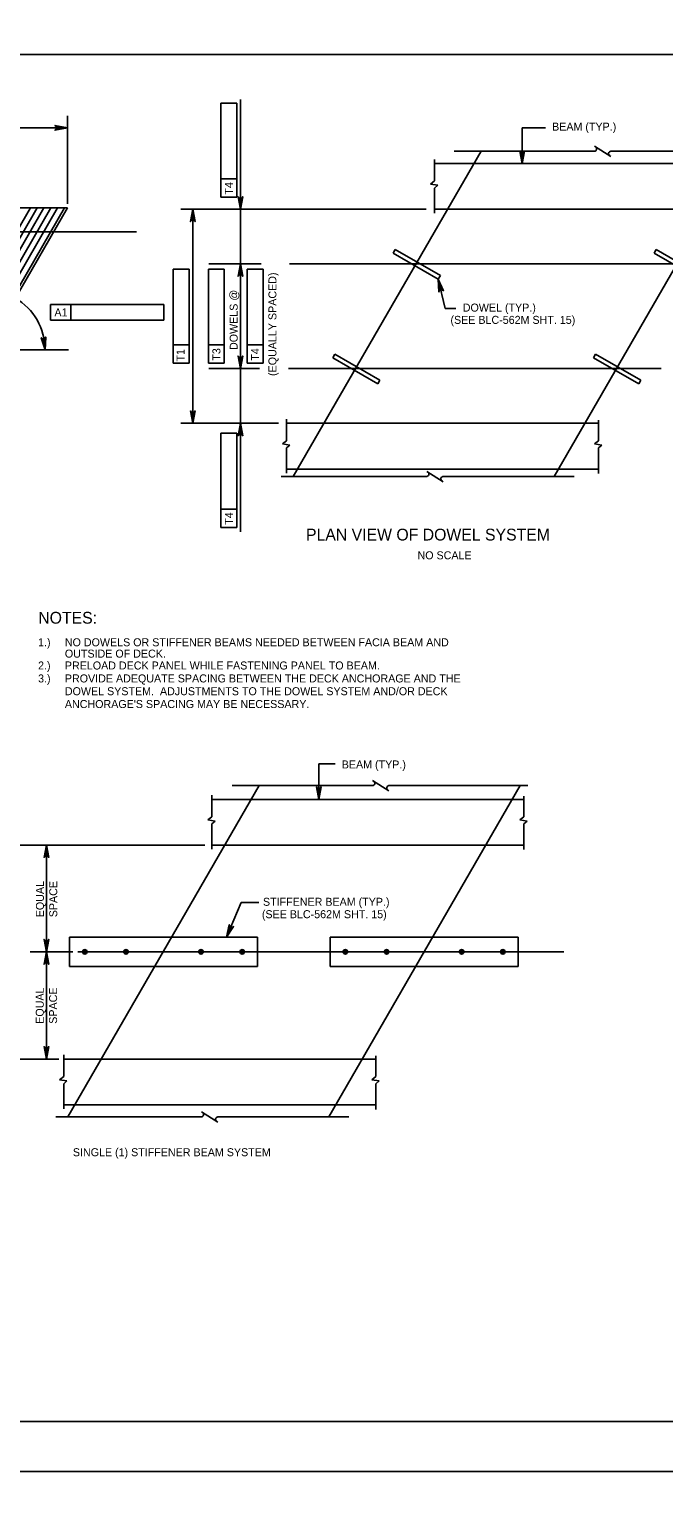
# Model space of a CAD drawing. Extents: x -13 to 81, y -176 to 0.
# Drawn here: x 48.49 to 58.01, y -88.38 to -66.38 of the extents above; entities that cross this region are included whole.
import ezdxf

# ---------------------------------------------------------------- set-up
doc = ezdxf.new("R2010")
doc.units = 0
for name, color, linetype in [('Level 1', 7, 'Continuous'), ('Level 2', 7, 'Continuous'), ('Level 3', 7, 'Continuous'), ('Level 4', 7, 'Continuous'), ('Level 5', 7, 'Continuous'), ('Level 63', 7, 'Continuous'), ('Level 8', 7, 'Continuous')]:
    doc.layers.add(name, color=color, linetype=linetype)

# ---------------------------------------------------------------- blocks, each defined once
blk = doc.blocks.new('D')
at = {"layer": 'Level 3'}
for p, q in [((-0.324, 0.383), (-0.383, 0.324)), ((0.349, -0.408), (-0.383, 0.324)), ((0.408, -0.349), (-0.324, 0.383)), ((0.408, -0.349), (0.349, -0.408))]:
    blk.add_line(p, q, dxfattribs=at)

msp = doc.modelspace()

# ---------------------------------------------------------------- linework, layer by layer
at = {"layer": 'Level 1'}
msp.add_lwpolyline([(35.75, -87.25), (67.25, -87.25), (67.25, -66.75), (35.75, -66.75)], close=True, dxfattribs=at)
at = {"layer": 'Level 2'}
for p, q in [((55.267, -68.202), (52.447, -73.079)), ((59.18, -68.202), (56.361, -73.079)), ((40.581, -69.052), (49.06, -69.052)), ((46.605, -73.304), (49.06, -69.052)), ((51.938, -77.714), (49.066, -82.682)), ((55.851, -77.714), (52.98, -82.682))]:
    msp.add_line(p, q, dxfattribs=at)
at = {"layer": 'Level 3'}
for p, q in [((56.966, -68.125), (57.212, -68.279)), ((54.566, -68.648), (54.566, -68.324)), ((54.566, -68.387), (59.249, -68.387)), ((54.862, -68.202), (56.963, -68.202)), ((57.212, -68.202), (59.295, -68.202)), ((54.505, -68.696), (54.566, -68.648)), ((54.615, -68.713), (54.505, -68.696)), ((54.566, -68.757), (54.615, -68.713)), ((54.566, -69.133), (54.566, -68.757)), ((59.249, -69.072), (54.566, -69.072)), ((51.968, -69.891), (51.181, -69.891)), ((58.802, -69.892), (52.389, -69.891)), ((54.274, -69.92), (54.305, -69.865)), ((51.94, -71.461), (51.181, -71.461)), ((57.967, -71.462), (52.378, -71.461)), ((53.367, -71.489), (53.398, -71.435)), ((52.346, -72.543), (52.346, -72.219)), ((52.346, -72.282), (57.029, -72.282)), ((57.029, -72.543), (57.029, -72.234)), ((52.284, -72.591), (52.346, -72.543)), ((52.395, -72.608), (52.284, -72.591)), ((56.967, -72.591), (57.029, -72.543)), ((57.078, -72.608), (56.967, -72.591)), ((52.346, -72.651), (52.395, -72.608)), ((52.346, -73.028), (52.346, -72.651)), ((57.029, -72.651), (57.078, -72.608)), ((57.029, -73.036), (57.029, -72.651)), ((57.029, -72.967), (52.346, -72.967)), ((54.45, -73.002), (54.696, -73.157)), ((52.268, -73.079), (54.447, -73.079)), ((54.696, -73.079), (56.662, -73.079)), ((53.637, -77.637), (53.883, -77.791)), ((51.225, -78.181), (51.225, -77.857)), ((51.533, -77.714), (53.634, -77.714)), ((53.883, -77.714), (55.966, -77.714)), ((55.908, -78.181), (55.908, -77.872)), ((51.225, -77.92), (55.908, -77.92)), ((51.164, -78.229), (51.225, -78.181)), ((51.274, -78.246), (51.164, -78.229)), ((51.225, -78.289), (51.274, -78.246)), ((51.225, -78.666), (51.225, -78.289)), ((55.846, -78.229), (55.908, -78.181)), ((55.957, -78.246), (55.846, -78.229)), ((55.908, -78.289), (55.957, -78.246)), ((55.908, -78.674), (55.908, -78.289)), ((55.908, -78.605), (51.225, -78.605)), ((49.089, -79.986), (51.912, -79.986)), ((49.089, -79.986), (49.089, -80.427)), ((51.912, -79.986), (51.912, -80.427)), ((52.999, -79.986), (52.999, -80.427)), ((52.999, -79.986), (55.822, -79.986)), ((55.822, -79.986), (55.822, -80.427)), ((49.089, -80.427), (51.912, -80.427)), ((52.999, -80.427), (55.822, -80.427)), ((49.005, -82.076), (49.005, -81.752)), ((49.005, -81.815), (53.688, -81.815)), ((53.688, -82.076), (53.688, -81.767)), ((48.943, -82.124), (49.005, -82.076)), ((49.053, -82.141), (48.943, -82.124)), ((49.005, -82.184), (49.053, -82.141)), ((49.005, -82.561), (49.005, -82.184)), ((53.626, -82.124), (53.688, -82.076)), ((53.736, -82.141), (53.626, -82.124)), ((53.688, -82.184), (53.736, -82.141)), ((53.688, -82.569), (53.688, -82.184)), ((53.688, -82.5), (49.005, -82.5)), ((48.886, -82.682), (51.066, -82.682)), ((51.069, -82.604), (51.315, -82.759)), ((51.314, -82.682), (53.28, -82.682))]:
    msp.add_line(p, q, dxfattribs=at)
for centre, radius in [((49.32, -80.207), 0.0333), ((49.32, -80.207), 0.0295), ((49.32, -80.207), 0.025), ((49.32, -80.207), 0.0167), ((49.32, -80.207), 0.00833), ((49.938, -80.207), 0.0333), ((49.938, -80.207), 0.0295), ((49.938, -80.207), 0.025), ((49.938, -80.207), 0.0167), ((49.938, -80.207), 0.00833), ((51.064, -80.207), 0.0333), ((51.064, -80.207), 0.0295), ((51.064, -80.207), 0.025), ((51.064, -80.207), 0.0167), ((51.064, -80.207), 0.00833), ((51.682, -80.207), 0.0333), ((51.682, -80.207), 0.0295), ((51.682, -80.207), 0.025), ((51.682, -80.207), 0.0167), ((51.682, -80.207), 0.00833), ((53.229, -80.207), 0.0333), ((53.229, -80.207), 0.0295), ((53.229, -80.207), 0.025), ((53.229, -80.207), 0.0167), ((53.229, -80.207), 0.00833), ((53.848, -80.207), 0.0333), ((53.848, -80.207), 0.0295), ((53.848, -80.207), 0.025), ((53.848, -80.207), 0.0167), ((53.848, -80.207), 0.00833), ((54.974, -80.207), 0.0333), ((54.974, -80.207), 0.0295), ((54.974, -80.207), 0.025), ((54.974, -80.207), 0.0167), ((54.974, -80.207), 0.00833), ((55.592, -80.207), 0.0333), ((55.592, -80.207), 0.0295), ((55.592, -80.207), 0.025), ((55.592, -80.207), 0.0167), ((55.592, -80.207), 0.00833)]:
    msp.add_circle(centre, radius, dxfattribs=at)
for centre, start, end in [((56.963, -68.166), 270, 60), ((57.215, -68.238), 95.3286, 237.8672), ((54.447, -73.043), 270, 60), ((54.699, -73.115), 95.3286, 237.8672), ((53.634, -77.678), 270, 60), ((53.886, -77.75), 95.3286, 237.8672), ((51.066, -82.645), 270, 60), ((51.318, -82.718), 95.3286, 237.8672)]:
    msp.add_arc(centre, 0.0364, start, end, dxfattribs=at)
at = {"layer": 'Level 4'}
for p, q in [((51.363, -67.48), (51.599, -67.48)), ((51.363, -68.617), (51.363, -67.48)), ((51.599, -67.48), (51.599, -68.892)), ((51.654, -68.831), (51.654, -67.428)), ((49.06, -68.989), (49.06, -67.673)), ((40.581, -67.853), (49.06, -67.853)), ((55.881, -67.853), (56.233, -67.853)), ((51.363, -68.892), (51.363, -68.617)), ((51.599, -68.617), (51.363, -68.617)), ((51.654, -69.891), (51.654, -68.831)), ((54.444, -69.072), (50.759, -69.072)), ((50.939, -72.282), (50.939, -69.072)), ((51.599, -68.892), (51.363, -68.892)), ((51.592, -69.071), (51.474, -69.071)), ((37.093, -69.41), (50.094, -69.41)), ((51.654, -71.461), (51.654, -69.891)), ((51.696, -69.891), (51.834, -69.891)), ((50.648, -69.97), (50.884, -69.97)), ((50.648, -71.106), (50.648, -69.97)), ((50.884, -69.97), (50.884, -71.382)), ((51.176, -71.382), (51.176, -69.97)), ((51.176, -69.97), (51.412, -69.97)), ((51.412, -69.97), (51.412, -71.382)), ((51.654, -70.011), (51.654, -70.132)), ((51.758, -69.97), (51.994, -69.97)), ((51.758, -71.106), (51.758, -69.97)), ((51.994, -69.97), (51.994, -71.382)), ((48.807, -70.501), (49.11, -70.501)), ((48.807, -70.501), (48.807, -70.737)), ((49.11, -70.501), (49.11, -70.737)), ((49.11, -70.501), (50.508, -70.501)), ((50.508, -70.501), (50.508, -70.737)), ((54.727, -70.561), (54.888, -70.561)), ((48.807, -70.737), (50.508, -70.737)), ((38.582, -71.178), (49.074, -71.178)), ((50.648, -71.382), (50.648, -71.106)), ((50.884, -71.106), (50.648, -71.106)), ((51.412, -71.106), (51.176, -71.106)), ((51.654, -71.341), (51.654, -71.221)), ((51.758, -71.382), (51.758, -71.106)), ((51.994, -71.106), (51.758, -71.106)), ((50.884, -71.382), (50.648, -71.382)), ((51.412, -71.382), (51.176, -71.382)), ((51.654, -71.461), (51.654, -73.909)), ((51.695, -71.461), (51.834, -71.461)), ((51.994, -71.382), (51.758, -71.382)), ((51.748, -72.282), (50.759, -72.282)), ((51.467, -72.281), (52.226, -72.282)), ((51.708, -72.282), (51.474, -72.282)), ((51.363, -73.843), (51.363, -72.431)), ((51.363, -72.431), (51.599, -72.431)), ((51.599, -72.431), (51.599, -73.843)), ((51.654, -72.402), (51.654, -72.522)), ((51.599, -73.567), (51.363, -73.567)), ((51.599, -73.843), (51.363, -73.843)), ((52.829, -77.386), (53.078, -77.386)), ((49.104, -78.605), (47.864, -78.605)), ((51.122, -78.605), (48.564, -78.605)), ((48.744, -78.605), (48.744, -80.206)), ((51.665, -79.468), (51.932, -79.468)), ((48.5, -80.206), (49.139, -80.206)), ((49.104, -80.206), (48.564, -80.206)), ((48.744, -80.206), (48.744, -81.815)), ((49.217, -80.207), (56.509, -80.207)), ((48.932, -81.815), (47.864, -81.815))]:
    msp.add_line(p, q, dxfattribs=at)
for points in [[(49.06, -67.853), (48.873, -67.888), (48.888, -67.878), (48.895, -67.865), (48.897, -67.853), (48.895, -67.84), (48.888, -67.828), (48.873, -67.818), (49.06, -67.853), (48.888, -67.828), (48.895, -67.84), (49.06, -67.853), (48.897, -67.853), (48.895, -67.865), (49.06, -67.853), (48.888, -67.878)], [(55.881, -68.387), (55.881, -67.853)], [(55.881, -68.387), (55.847, -68.2), (55.856, -68.215), (55.869, -68.222), (55.881, -68.224), (55.894, -68.222), (55.907, -68.215), (55.916, -68.2), (55.881, -68.387), (55.907, -68.215), (55.894, -68.222), (55.881, -68.387), (55.881, -68.224), (55.869, -68.222), (55.881, -68.387), (55.856, -68.215)], [(50.939, -69.072), (50.974, -69.258), (50.964, -69.244), (50.951, -69.236), (50.939, -69.234), (50.926, -69.236), (50.914, -69.244), (50.904, -69.258), (50.939, -69.072), (50.914, -69.244), (50.926, -69.236), (50.939, -69.072), (50.939, -69.234), (50.951, -69.236), (50.939, -69.072), (50.964, -69.244)], [(51.654, -69.072), (51.619, -68.885), (51.629, -68.9), (51.642, -68.907), (51.654, -68.909), (51.667, -68.907), (51.679, -68.9), (51.689, -68.885), (51.654, -69.072), (51.679, -68.9), (51.667, -68.907), (51.654, -69.072), (51.654, -68.909), (51.642, -68.907), (51.654, -69.072), (51.629, -68.9)], [(51.654, -69.891), (51.689, -70.078), (51.679, -70.063), (51.667, -70.056), (51.654, -70.054), (51.642, -70.056), (51.629, -70.063), (51.619, -70.078), (51.654, -69.891), (51.629, -70.063), (51.642, -70.056), (51.654, -69.891), (51.654, -70.054), (51.667, -70.056), (51.654, -69.891), (51.679, -70.063)], [(54.624, -70.122), (54.727, -70.561)], [(54.624, -70.122), (54.701, -70.295), (54.688, -70.284), (54.674, -70.279), (54.661, -70.28), (54.649, -70.285), (54.639, -70.295), (54.633, -70.311), (54.624, -70.122), (54.639, -70.295), (54.649, -70.285), (54.624, -70.122), (54.661, -70.28), (54.674, -70.279), (54.624, -70.122), (54.688, -70.284)], [(48.724, -71.179), (48.666, -70.998), (48.677, -71.011), (48.691, -71.017), (48.703, -71.017), (48.716, -71.014), (48.727, -71.005), (48.735, -70.989), (48.724, -71.179), (48.727, -71.005), (48.716, -71.014), (48.724, -71.179), (48.703, -71.017), (48.691, -71.017), (48.724, -71.179), (48.677, -71.011)], [(51.654, -71.461), (51.619, -71.274), (51.629, -71.289), (51.642, -71.296), (51.654, -71.298), (51.667, -71.296), (51.679, -71.289), (51.689, -71.274), (51.654, -71.461), (51.679, -71.289), (51.667, -71.296), (51.654, -71.461), (51.654, -71.298), (51.642, -71.296), (51.654, -71.461), (51.629, -71.289)], [(50.939, -72.282), (50.904, -72.095), (50.914, -72.11), (50.926, -72.117), (50.939, -72.119), (50.951, -72.117), (50.964, -72.11), (50.974, -72.095), (50.939, -72.282), (50.964, -72.11), (50.951, -72.117), (50.939, -72.282), (50.939, -72.119), (50.926, -72.117), (50.939, -72.282), (50.914, -72.11)], [(51.654, -72.282), (51.689, -72.468), (51.679, -72.454), (51.667, -72.446), (51.654, -72.444), (51.642, -72.446), (51.629, -72.454), (51.619, -72.468), (51.654, -72.282), (51.629, -72.454), (51.642, -72.446), (51.654, -72.282), (51.654, -72.444), (51.667, -72.446), (51.654, -72.282), (51.679, -72.454)], [(52.829, -77.92), (52.829, -77.386)], [(52.829, -77.92), (52.794, -77.733), (52.804, -77.748), (52.817, -77.755), (52.829, -77.757), (52.842, -77.755), (52.854, -77.748), (52.864, -77.733), (52.829, -77.92), (52.854, -77.748), (52.842, -77.755), (52.829, -77.92), (52.829, -77.757), (52.817, -77.755), (52.829, -77.92), (52.804, -77.748)], [(48.744, -78.605), (48.779, -78.791), (48.769, -78.777), (48.757, -78.769), (48.744, -78.767), (48.732, -78.769), (48.719, -78.777), (48.709, -78.791), (48.744, -78.605), (48.719, -78.777), (48.732, -78.769), (48.744, -78.605), (48.744, -78.767), (48.757, -78.769), (48.744, -78.605), (48.769, -78.777)], [(51.447, -79.986), (51.665, -79.468)], [(51.447, -79.986), (51.487, -79.801), (51.491, -79.818), (51.5, -79.83), (51.51, -79.837), (51.523, -79.84), (51.537, -79.837), (51.552, -79.828), (51.447, -79.986), (51.537, -79.837), (51.523, -79.84), (51.447, -79.986), (51.51, -79.837), (51.5, -79.83), (51.447, -79.986), (51.491, -79.818)], [(48.744, -80.206), (48.779, -80.019), (48.769, -80.034), (48.757, -80.041), (48.744, -80.043), (48.732, -80.041), (48.719, -80.034), (48.709, -80.019), (48.744, -80.206), (48.719, -80.034), (48.732, -80.041), (48.744, -80.206), (48.744, -80.043), (48.757, -80.041), (48.744, -80.206), (48.769, -80.034)], [(48.744, -80.206), (48.779, -80.392), (48.769, -80.378), (48.757, -80.37), (48.744, -80.368), (48.732, -80.37), (48.719, -80.378), (48.709, -80.392), (48.744, -80.206), (48.719, -80.378), (48.732, -80.37), (48.744, -80.206), (48.744, -80.368), (48.757, -80.37), (48.744, -80.206), (48.769, -80.378)], [(48.744, -81.815), (48.709, -81.628), (48.719, -81.643), (48.732, -81.65), (48.744, -81.652), (48.757, -81.65), (48.769, -81.643), (48.779, -81.628), (48.744, -81.815), (48.769, -81.643), (48.757, -81.65), (48.744, -81.815), (48.744, -81.652), (48.732, -81.65), (48.744, -81.815), (48.719, -81.643)]]:
    msp.add_lwpolyline(points, dxfattribs=at)
for points in [[(55.881, -68.387), (55.883, -68.382), (55.88, -68.382)], [(51.634, -70.011), (51.674, -70.011), (51.654, -69.891)], [(54.624, -70.122), (54.624, -70.127), (54.626, -70.126)], [(52.829, -77.92), (52.83, -77.915), (52.828, -77.915)], [(48.724, -78.724), (48.764, -78.724), (48.744, -78.605)], [(51.447, -79.986), (51.45, -79.983), (51.448, -79.982)], [(48.724, -80.086), (48.764, -80.086), (48.744, -80.206)], [(48.724, -80.326), (48.764, -80.326), (48.744, -80.206)], [(48.724, -81.687), (48.764, -81.687), (48.744, -81.807)]]:
    msp.add_lwpolyline(points, close=True, dxfattribs=at)
msp.add_arc((47.832, -71.178), 0.891, 359.9994, 60.0006, dxfattribs=at)
at = {"layer": 'Level 5'}
for p, q in [((46.049, -73.304), (48.503, -69.052)), ((46.151, -73.304), (48.606, -69.052)), ((46.253, -73.304), (48.708, -69.052)), ((46.355, -73.304), (48.81, -69.052)), ((46.458, -73.304), (48.913, -69.052)), ((46.56, -73.304), (49.015, -69.052))]:
    msp.add_line(p, q, dxfattribs=at)
at = {"layer": 'Level 63'}
for points in [[(34, -88), (68, -88), (68, -66), (34, -66)], [(34, -110), (68, -110), (68, -88), (34, -88)]]:
    msp.add_lwpolyline(points, close=True, dxfattribs=at)

# ---------------------------------------------------------------- block references
at = {"layer": 'Level 4', "xscale": 0.7559417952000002, "yscale": 0.7559417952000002, "rotation": 14.970848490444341}
for p in [(54.289, -69.892), (58.203, -69.892), (53.382, -71.462), (57.296, -71.462)]:
    msp.add_blockref('D', p, dxfattribs=at)

# ---------------------------------------------------------------- texts
at = {"layer": 'Level 4'}
for s, height, p in [('BEAM (TYP.)', 0.12, (56.331, -67.894)), ('DOWEL (TYP.)', 0.12, (54.991, -70.607)), ('(SEE BLC-562M SHT. 15)', 0.12, (54.806, -70.791)), ('PLAN VIEW OF DOWEL SYSTEM', 0.17717, (52.639, -74.039)), ('NO SCALE', 0.12, (54.312, -74.321)), ('NOTES:', 0.1772, (48.622, -75.286)), ('1.)', 0.12, (48.619, -75.625)), ('OUTSIDE OF DECK.', 0.12, (49.021, -75.795)), ('NO DOWELS OR STIFFENER BEAMS NEEDED BETWEEN FACIA BEAM AND ', 0.12, (49.021, -75.625)), ('2.)', 0.12, (48.619, -75.973)), ('PRELOAD DECK PANEL WHILE FASTENING PANEL TO BEAM.', 0.12, (49.021, -75.973)), ('3.)', 0.12, (48.619, -76.167)), ('PROVIDE ADEQUATE SPACING BETWEEN THE DECK ANCHORAGE AND THE ', 0.12, (49.021, -76.167)), ('DOWEL SYSTEM.  ADJUSTMENTS TO THE DOWEL SYSTEM AND/OR DECK', 0.12, (49.021, -76.359)), ("ANCHORAGE'S SPACING MAY BE NECESSARY.", 0.12, (49.021, -76.551)), ('BEAM (TYP.)', 0.12, (53.175, -77.457)), ('STIFFENER BEAM (TYP.)', 0.12, (51.993, -79.516)), ('(SEE BLC-562M SHT. 15)', 0.12, (51.977, -79.702)), ('SINGLE (1) STIFFENER BEAM SYSTEM', 0.12, (49.141, -83.271))]:
    msp.add_text(s, height=height, dxfattribs=at).set_placement(p)
for s, rotation, p in [('T4', 90, (51.542, -68.853)), ('(EQUALLY SPACED)', 90, (52.195, -71.572)), ('DOWELS @', 90, (51.614, -71.183)), ('A1', 359.9382, (48.864, -70.679)), ('T1', 90, (50.816, -71.355)), ('T3', 90, (51.355, -71.343)), ('T4', 90, (51.936, -71.343)), ('T4', 90, (51.542, -73.803))]:
    msp.add_text(s, height=0.12, rotation=rotation, dxfattribs=at).set_placement(p)
at = {"layer": 'Level 8'}
for s, p in [('EQUAL ', (48.707, -79.688)), ('SPACE', (48.907, -79.688)), ('EQUAL ', (48.704, -81.285)), ('SPACE', (48.904, -81.285))]:
    msp.add_text(s, height=0.12, rotation=89.9708, dxfattribs=at).set_placement(p)

doc.saveas('drawing.dxf')
